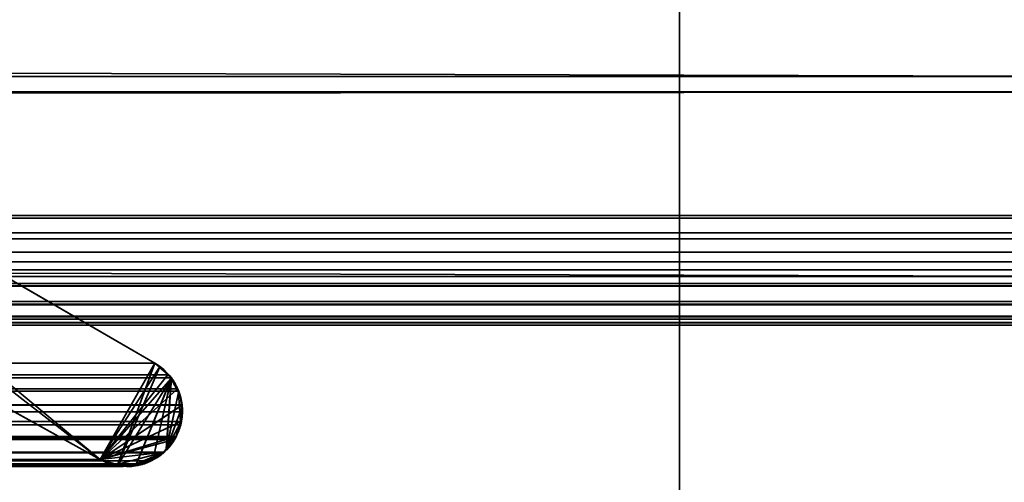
# Model space of a CAD drawing. Header units: millimetres. Extents: x -508 to 6708, y -115 to 193.
# Tile 1030 of 1056: x 3404.56 to 3411.19, y -5.85 to -2.74. Entities that reach past the tile are written whole.
import ezdxf

# ---------------------------------------------------------------- set-up
doc = ezdxf.new("R2010")
doc.units = ezdxf.units.MM
doc.layers.add('151', color=7, linetype='Continuous', true_color=0xffffff)

# ---------------------------------------------------------------- blocks, each defined once
blk = doc.blocks.new('UG_SURFACE_003')
at = {"layer": '151', "color": 252, "linetype": 'Continuous', "lineweight": 35}
for points in [[(3607.5001, -10, 2215.25), (3607.5001, 174.4, 2215.25), (2392.4999, 174.4, 2215.25), (2392.4999, -10, 2215.25)], [(2542.5, -10, 2065.2499), (2542.5, 174.4, 2065.2499), (3457.5, 174.4, 2065.2499), (3457.5, -10, 2065.2499)]]:
    blk.add_3dface(points, dxfattribs=at)
blk = doc.blocks.new('UG_SURFACE_205')
at = {"layer": '151', "color": 7, "linetype": 'Continuous', "lineweight": 35}
for points in [[(2591.0001, -26, 2017), (3408.9999, -26, 2017), (3408.9999, 0, 2017), (2591.0001, 0, 2017)], [(3408.9999, 0, 2), (3408.9999, 0, 2017), (3408.9999, -9, 30.5)], [(3408.9999, 0, 2017), (3408.9999, -26, 2017), (3408.9999, -26), (3408.9999, -22.5, 30.5)], [(3408.9999, -22.5, 30.5), (3408.9999, -9, 30.5), (3408.9999, 0, 2017)], [(3408.9999, -9, 30.5), (3408.9999, -9), (3408.9999, -2), (3408.9999, 0, 2)], [(2591.0001, -9), (2591.0001, -2), (3408.9999, -2), (3408.9999, -9)]]:
    blk.add_3dface(points, dxfattribs=at)
blk = doc.blocks.new('UG_SURFACE_210')
at = {"layer": '151', "color": 252, "linetype": 'Continuous', "lineweight": 35}
for points in [[(2585.5, -21.92, 2021.75), (3414.5, -21.92, 2021.75), (3414.5, 13.42, 2021.75), (2585.5, 13.42, 2021.75)], [(2586.9999, -21.92, 2020.2501), (2586.9999, 13.42, 2020.2501), (3413.0001, 13.42, 2020.2501), (3413.0001, -21.92, 2020.2501)]]:
    blk.add_3dface(points, dxfattribs=at)
blk = doc.blocks.new('UG_SURFACE_213')
at = {"layer": '151', "color": 252, "linetype": 'Continuous', "lineweight": 35}
for points in [[(2602.9999, 3.0145, -6.75), (2588.0001, 3.0145, -6.75), (2588.0001, -16.9528, -6.75), (3411.9999, -16.9528, -6.75)], [(3397.0001, 3.0145, -7.75), (3411.9999, 3.0145, -7.75), (3411.9999, -16.9528, -7.75), (2588.0001, -16.9528, -7.75)], [(3397.0001, 3.0145, -6.75), (2602.9999, 3.0145, -6.75), (3411.9999, -16.9528, -6.75)], [(3411.9999, -16.9528, -6.75), (3411.9999, 3.0145, -6.75), (3397.0001, 3.0145, -6.75)]]:
    blk.add_3dface(points, dxfattribs=at)
blk = doc.blocks.new('UG_SURFACE_217')
at = {"layer": '151', "color": 7, "linetype": 'Continuous', "lineweight": 35}
for points in [[(3412.3573, -3.122, 2019.6073), (2587.739, -0.6885, 2019.511), (2587.6505, -3.0899, 2019.5997)], [(3412.3573, -3.122, 2019.6073), (3412.2143, -0.6897, 2019.4643), (2587.739, -0.6885, 2019.511)], [(3398.5944, -1.0688, 2005.8444), (3400.7099, -2.2961, 2007.9598), (3405.1006, -5.6975, 2012.3506), (3397.7237, -1.597, 2004.9736)], [(3397.7237, -1.597, 2004.9736), (3405.1006, -5.6975, 2012.3506), (2594.8994, -5.6975, 2012.3506), (2602.2763, -1.597, 2004.9736)], [(2588.6948, -2.1989, 2018.5552), (3411.3457, -2.1798, 2018.5957), (3411.8257, -4.4651, 2019.0759)], [(3411.8257, -4.4651, 2019.0759), (2588.1755, -4.4654, 2019.0744), (2588.6948, -2.1989, 2018.5552)], [(3405.1006, -5.6975, 2012.3506), (3400.7099, -2.2961, 2007.9598), (3401.6826, -2.8586, 2008.9326)], [(3405.4682, -5.0486, 2012.7182), (3401.6826, -2.8586, 2008.9326), (2598.3174, -2.8586, 2008.9326), (2594.5318, -5.0486, 2012.7182)], [(3401.6826, -2.8586, 2008.9326), (3405.4682, -5.0486, 2012.7182), (3405.5569, -5.1273, 2012.8069), (3405.1006, -5.6975, 2012.3506)], [(2587.6505, -3.0899, 2019.5997), (2587.5998, -3.2225, 2019.6502), (3412.3971, -3.2251, 2019.6471)], [(2587.6505, -3.0899, 2019.5997), (3412.3971, -3.2251, 2019.6471), (3412.3573, -3.122, 2019.6073)], [(3412.3971, -3.2251, 2019.6471), (2587.5998, -3.2225, 2019.6502), (2587.2817, -4.0566, 2019.9683)], [(2587.2817, -4.0566, 2019.9683), (3412.7183, -4.0566, 2019.9683), (3412.3971, -3.2251, 2019.6471)], [(3412.7634, -4.1716, 2020.0133), (3412.7252, -4.0741, 2019.9752), (2587.2748, -4.0741, 2019.9752), (2587.2366, -4.1716, 2020.0133)], [(2587.2748, -4.0741, 2019.9752), (3412.7252, -4.0741, 2019.9752), (3412.7183, -4.0566, 2019.9683), (2587.2817, -4.0566, 2019.9683)], [(2587.2366, -4.1716, 2020.0133), (2587.2319, -4.2123, 2020.0181), (3412.7681, -4.2123, 2020.0181)], [(2587.2366, -4.1716, 2020.0133), (3412.7681, -4.2123, 2020.0181), (3412.7634, -4.1716, 2020.0133)], [(3412.7786, -4.3021, 2020.0286), (2587.2319, -4.2123, 2020.0181), (2587.2214, -4.3021, 2020.0286)], [(3412.7786, -4.3021, 2020.0286), (3412.7681, -4.2123, 2020.0181), (2587.2319, -4.2123, 2020.0181)], [(2587.2214, -4.3021, 2020.0286), (2587.2302, -4.3666, 2020.0198), (3412.7698, -4.3666, 2020.0198), (3412.7786, -4.3021, 2020.0286)], [(3412.7622, -4.4209, 2020.0121), (2587.2302, -4.3666, 2020.0198), (2587.2378, -4.4209, 2020.0121)], [(3412.7622, -4.4209, 2020.0121), (3412.7698, -4.3666, 2020.0198), (2587.2302, -4.3666, 2020.0198)], [(2587.2378, -4.4209, 2020.0121), (2587.2736, -4.5129, 2019.9764), (3412.7264, -4.5129, 2019.9764), (3412.7622, -4.4209, 2020.0121)], [(3411.8397, -4.5319, 2019.0897), (2588.1603, -4.5319, 2019.0897), (2588.1755, -4.4654, 2019.0744)], [(2588.1755, -4.4654, 2019.0744), (3411.8257, -4.4651, 2019.0759), (3411.8397, -4.5319, 2019.0897)], [(3412.7264, -4.5129, 2019.9764), (2587.2736, -4.5129, 2019.9764), (2587.2796, -4.5281, 2019.9704)], [(3412.7204, -4.5281, 2019.9704), (3412.7264, -4.5129, 2019.9764), (2587.2796, -4.5281, 2019.9704)], [(2587.2796, -4.5281, 2019.9704), (2587.359, -4.6339, 2019.891), (3412.641, -4.6339, 2019.891), (3412.7204, -4.5281, 2019.9704)], [(2588.0706, -4.6511, 2019.1796), (3411.8397, -4.5319, 2019.0897), (3411.9294, -4.6511, 2019.1796)], [(2588.0706, -4.6511, 2019.1796), (2588.1603, -4.5319, 2019.0897), (3411.8397, -4.5319, 2019.0897)], [(3412.6272, -4.6524, 2019.8772), (2587.359, -4.6339, 2019.891), (2587.3728, -4.6524, 2019.8772)], [(3412.6272, -4.6524, 2019.8772), (3412.641, -4.6339, 2019.891), (2587.359, -4.6339, 2019.891)], [(2587.3728, -4.6524, 2019.8772), (2587.4832, -4.7332, 2019.7668), (3412.5168, -4.7332, 2019.7668), (3412.6272, -4.6524, 2019.8772)], [(2588.0632, -4.6559, 2019.1867), (3411.9368, -4.6559, 2019.1867), (3412.06, -4.7381, 2019.31), (2587.94, -4.7381, 2019.31)], [(3411.9294, -4.6511, 2019.1796), (2588.0632, -4.6559, 2019.1867), (2588.0706, -4.6511, 2019.1796)], [(3411.9294, -4.6511, 2019.1796), (3411.9368, -4.6559, 2019.1867), (2588.0632, -4.6559, 2019.1867)], [(2587.4994, -4.7378, 2019.7506), (3412.5006, -4.7378, 2019.7506), (3412.5168, -4.7332, 2019.7668), (2587.4832, -4.7332, 2019.7668)], [(2587.6393, -4.7769, 2019.6106), (3412.3607, -4.7769, 2019.6106), (3412.5006, -4.7378, 2019.7506), (2587.4994, -4.7378, 2019.7506)], [(3412.0836, -4.7538, 2019.3336), (2587.7938, -4.7758, 2019.4561), (2587.9164, -4.7538, 2019.3336)], [(3412.0836, -4.7538, 2019.3336), (3412.2062, -4.7758, 2019.4561), (2587.7938, -4.7758, 2019.4561)], [(2587.9164, -4.7538, 2019.3336), (3412.06, -4.7381, 2019.31), (3412.0836, -4.7538, 2019.3336)], [(2587.9164, -4.7538, 2019.3336), (2587.94, -4.7381, 2019.31), (3412.06, -4.7381, 2019.31)], [(3412.3027, -4.7931, 2019.5527), (2587.6393, -4.7769, 2019.6106), (2587.6973, -4.7931, 2019.5527)], [(3412.3027, -4.7931, 2019.5527), (3412.3607, -4.7769, 2019.6106), (2587.6393, -4.7769, 2019.6106)], [(2587.6973, -4.7931, 2019.5527), (3412.2062, -4.7758, 2019.4561), (3412.3027, -4.7931, 2019.5527)], [(2587.6973, -4.7931, 2019.5527), (2587.7938, -4.7758, 2019.4561), (3412.2062, -4.7758, 2019.4561)], [(2594.4431, -5.1273, 2012.8069), (3405.5569, -5.1273, 2012.8069), (3405.4682, -5.0486, 2012.7182), (2594.5318, -5.0486, 2012.7182)], [(2594.3789, -5.2217, 2012.871), (3405.6211, -5.2217, 2012.871), (3405.5805, -5.1484, 2012.8305)], [(2594.4195, -5.1484, 2012.8305), (2594.3789, -5.2217, 2012.871), (3405.5805, -5.1484, 2012.8305)], [(3405.5805, -5.1484, 2012.8305), (3405.5569, -5.1273, 2012.8069), (2594.4431, -5.1273, 2012.8069), (2594.4195, -5.1484, 2012.8305)], [(3405.1006, -5.6975, 2012.3506), (3405.5569, -5.1273, 2012.8069), (3405.5805, -5.1484, 2012.8305), (3405.6211, -5.2217, 2012.871)], [(3405.6296, -5.2376, 2012.8798), (3405.6211, -5.2217, 2012.871), (2594.3789, -5.2217, 2012.871), (2594.3704, -5.2376, 2012.8798)], [(3405.1006, -5.6975, 2012.3506), (3405.6211, -5.2217, 2012.871), (3405.6296, -5.2376, 2012.8798), (3405.652, -5.3284, 2012.902)], [(3405.6296, -5.2376, 2012.8798), (2594.3704, -5.2376, 2012.8798), (2594.348, -5.3284, 2012.902)], [(2594.348, -5.3304, 2012.902), (3405.652, -5.3284, 2012.902), (3405.6296, -5.2376, 2012.8798)], [(2594.348, -5.3284, 2012.902), (2594.348, -5.3304, 2012.902), (3405.6296, -5.2376, 2012.8798)], [(2594.348, -5.3304, 2012.902), (3405.6523, -5.3304, 2012.9023), (3405.652, -5.3284, 2012.902)], [(3405.6547, -5.3759, 2012.9046), (2594.348, -5.3304, 2012.902), (2594.3491, -5.4248, 2012.9008)], [(3405.6547, -5.3759, 2012.9046), (3405.6523, -5.3304, 2012.9023), (2594.348, -5.3304, 2012.902)], [(3405.652, -5.3284, 2012.902), (3405.6523, -5.3304, 2012.9023), (3405.1006, -5.6975, 2012.3506)], [(3405.1006, -5.6975, 2012.3506), (3405.6523, -5.3304, 2012.9023), (3405.6547, -5.3759, 2012.9046), (3405.6461, -5.441, 2012.8961)], [(3405.6547, -5.3759, 2012.9046), (2594.3491, -5.4248, 2012.9008), (2594.3534, -5.4407, 2012.8968)], [(2594.3534, -5.4407, 2012.8968), (3405.6461, -5.441, 2012.8961), (3405.6547, -5.3759, 2012.9046)], [(2594.3534, -5.4407, 2012.8968), (3405.6129, -5.5429, 2012.8629), (3405.6432, -5.4634, 2012.8932)], [(3405.6129, -5.5429, 2012.8629), (2594.3534, -5.4407, 2012.8968), (2594.3713, -5.5081, 2012.8787)], [(3405.6432, -5.4634, 2012.8932), (3405.6461, -5.441, 2012.8961), (2594.3534, -5.4407, 2012.8968)], [(3405.1006, -5.6975, 2012.3506), (3405.6461, -5.441, 2012.8961), (3405.6432, -5.4634, 2012.8932), (3405.6129, -5.5429, 2012.8629)], [(2594.3713, -5.5081, 2012.8787), (2594.3923, -5.5523, 2012.8577), (3405.6077, -5.5523, 2012.8577)], [(3405.6077, -5.5523, 2012.8577), (3405.6129, -5.5429, 2012.8629), (2594.3713, -5.5081, 2012.8787)], [(2594.3997, -5.5616, 2012.8503), (3405.6003, -5.5616, 2012.8503), (3405.6077, -5.5523, 2012.8577), (2594.3923, -5.5523, 2012.8577)], [(2594.4684, -5.6469, 2012.7816), (3405.5316, -5.6469, 2012.7816), (3405.6003, -5.5616, 2012.8503), (2594.3997, -5.5616, 2012.8503)], [(3405.6129, -5.5429, 2012.8629), (3405.6077, -5.5523, 2012.8577), (3405.6003, -5.5616, 2012.8503), (3405.1006, -5.6975, 2012.3506)], [(3405.6003, -5.5616, 2012.8503), (3405.5316, -5.6469, 2012.7816), (3405.1006, -5.6975, 2012.3506)], [(3405.5316, -5.6469, 2012.7816), (2594.4684, -5.6469, 2012.7816), (2594.4724, -5.6518, 2012.7778)], [(3405.5276, -5.6518, 2012.7778), (3405.5316, -5.6469, 2012.7816), (2594.4724, -5.6518, 2012.7778)], [(2594.4724, -5.6518, 2012.7778), (2594.5671, -5.7059, 2012.6829), (3405.4329, -5.7059, 2012.6829), (3405.5276, -5.6518, 2012.7778)], [(2594.8994, -5.6975, 2012.3506), (3405.1006, -5.6975, 2012.3506), (3405.2129, -5.7307, 2012.4629), (2594.7871, -5.7307, 2012.4629)], [(3405.2129, -5.7307, 2012.4629), (3405.1006, -5.6975, 2012.3506), (3405.5316, -5.6469, 2012.7816)], [(3405.3233, -5.735, 2012.5735), (3405.256, -5.7435, 2012.5062), (3405.2129, -5.7307, 2012.4629), (3405.5316, -5.6469, 2012.7816)], [(3405.3233, -5.735, 2012.5735), (3405.5316, -5.6469, 2012.7816), (3405.5276, -5.6518, 2012.7778), (3405.4329, -5.7059, 2012.6829)], [(3405.3986, -5.7255, 2012.6486), (2594.5671, -5.7059, 2012.6829), (2594.6014, -5.7255, 2012.6486)], [(3405.3986, -5.7255, 2012.6486), (3405.4329, -5.7059, 2012.6829), (2594.5671, -5.7059, 2012.6829)], [(2594.6014, -5.7255, 2012.6486), (2594.6767, -5.735, 2012.5735), (3405.3233, -5.735, 2012.5735), (3405.3986, -5.7255, 2012.6486)], [(3405.256, -5.7435, 2012.5062), (2594.6767, -5.735, 2012.5735), (2594.744, -5.7435, 2012.5062)], [(3405.256, -5.7435, 2012.5062), (3405.3233, -5.735, 2012.5735), (2594.6767, -5.735, 2012.5735)], [(2594.744, -5.7435, 2012.5062), (3405.2129, -5.7307, 2012.4629), (3405.256, -5.7435, 2012.5062)], [(2594.744, -5.7435, 2012.5062), (2594.7871, -5.7307, 2012.4629), (3405.2129, -5.7307, 2012.4629)], [(3405.4329, -5.7059, 2012.6829), (3405.3986, -5.7255, 2012.6486), (3405.3233, -5.735, 2012.5735)]]:
    blk.add_3dface(points, dxfattribs=at)
blk = doc.blocks.new('UG_SURFACE_218')
at = {"layer": '151', "color": 7, "linetype": 'Continuous', "lineweight": 35}
for points in [[(3398.5944, -1.0688, -7.75), (3400.7099, -2.2961, -7.75), (3405.1006, -5.6975, -7.75), (3397.7237, -1.597, -7.75)], [(3397.7237, -1.597, 2004.9736), (3405.1006, -5.6975, 2012.3506), (3400.7099, -2.2961, 2007.9598), (3398.5944, -1.0688, 2005.8444)], [(3397.7237, -1.597, -7.75), (3405.1006, -5.6975, -7.75), (3405.1006, -5.6975, 2012.3506), (3397.7237, -1.597, 2004.9736)], [(3405.1006, -5.6975, -7.75), (3400.7099, -2.2961, -7.75), (3401.6826, -2.8586, -7.75)], [(3400.7099, -2.2961, 2007.9598), (3405.1006, -5.6975, 2012.3506), (3401.6819, -2.8582, 2008.9319)], [(3401.6826, -2.8586, 2008.9326), (3401.6819, -2.8582, 2008.9319), (3405.1006, -5.6975, 2012.3506)], [(3405.4682, -5.0486, -7.75), (3401.6826, -2.8586, -7.75), (3401.6826, -2.8586, 2008.9326), (3405.4682, -5.0486, 2012.7182)], [(3401.6826, -2.8586, -7.75), (3405.4682, -5.0486, -7.75), (3405.4999, -5.0756, -7.75), (3405.1006, -5.6975, -7.75)], [(3405.4682, -5.0486, 2012.7182), (3401.6826, -2.8586, 2008.9326), (3405.1006, -5.6975, 2012.3506)], [(3405.1006, -5.6975, 2012.3506), (3405.1595, -5.7238, 2012.4094), (3405.2198, -5.728, 2012.4698), (3405.4682, -5.0486, 2012.7182)], [(3405.4999, -5.0756, -7.75), (3405.5712, -5.1364, -7.75), (3405.5793, -5.152, -7.75), (3405.1006, -5.6975, -7.75)], [(3405.5007, -5.0777, 2012.7506), (3405.4682, -5.0486, 2012.7182), (3405.2198, -5.728, 2012.4698)], [(3405.2198, -5.728, 2012.4698), (3405.3411, -5.7364, 2012.5914), (3405.582, -5.1509, 2012.8319), (3405.5007, -5.0777, 2012.7506)], [(3405.4999, -5.0756, -7.75), (3405.4682, -5.0486, -7.75), (3405.4682, -5.0486, 2012.7182)], [(3405.4682, -5.0486, 2012.7182), (3405.5007, -5.0777, 2012.7506), (3405.4999, -5.0756, -7.75)], [(3405.5712, -5.1364, -7.75), (3405.4999, -5.0756, -7.75), (3405.5007, -5.0777, 2012.7506)], [(3405.5007, -5.0777, 2012.7506), (3405.582, -5.1509, 2012.8319), (3405.5712, -5.1364, -7.75)], [(3405.221, -5.7345, -7.75), (3405.1006, -5.6975, -7.75), (3405.5793, -5.152, -7.75)], [(3405.5793, -5.152, -7.75), (3405.3407, -5.7341, -7.75), (3405.2482, -5.7429, -7.75), (3405.221, -5.7345, -7.75)], [(3405.4573, -5.6916, -7.75), (3405.3843, -5.7299, -7.75), (3405.3407, -5.7341, -7.75), (3405.5793, -5.152, -7.75)], [(3405.582, -5.1509, 2012.8319), (3405.3411, -5.7364, 2012.5914), (3405.3538, -5.7372, 2012.604), (3405.4582, -5.6873, 2012.7082)], [(3405.5457, -5.6273, -7.75), (3405.5195, -5.6589, -7.75), (3405.4573, -5.6916, -7.75), (3405.5793, -5.152, -7.75)], [(3405.4582, -5.6873, 2012.7082), (3405.5221, -5.6566, 2012.7721), (3405.5471, -5.6262, 2012.7971), (3405.582, -5.1509, 2012.8319)], [(3405.5457, -5.6273, -7.75), (3405.5793, -5.152, -7.75), (3405.6275, -5.2458, -7.75)], [(3405.6289, -5.2465, 2012.8789), (3405.5834, -5.1522, 2012.8334), (3405.582, -5.1509, 2012.8319), (3405.5471, -5.6262, 2012.7971)], [(3405.582, -5.1509, 2012.8319), (3405.5793, -5.152, -7.75), (3405.5712, -5.1364, -7.75)], [(3405.6275, -5.2458, -7.75), (3405.5793, -5.152, -7.75), (3405.582, -5.1509, 2012.8319)], [(3405.582, -5.1509, 2012.8319), (3405.5834, -5.1522, 2012.8334), (3405.6275, -5.2458, -7.75)], [(3405.5834, -5.1522, 2012.8334), (3405.6289, -5.2465, 2012.8789), (3405.6275, -5.2458, -7.75)], [(3405.6408, -5.4457, -7.75), (3405.6077, -5.5523, -7.75), (3405.5457, -5.6273, -7.75), (3405.6275, -5.2458, -7.75)], [(3405.5471, -5.6262, 2012.7971), (3405.6506, -5.3457, 2012.9006), (3405.6411, -5.2719, 2012.8911), (3405.6289, -5.2465, 2012.8789)], [(3405.6411, -5.2719, -7.75), (3405.6275, -5.2458, -7.75), (3405.6289, -5.2465, 2012.8789)], [(3405.6408, -5.4457, -7.75), (3405.6275, -5.2458, -7.75), (3405.6411, -5.2719, -7.75), (3405.6478, -5.3454, -7.75)], [(3405.6289, -5.2465, 2012.8789), (3405.6411, -5.2719, 2012.8911), (3405.6411, -5.2719, -7.75)], [(3405.6478, -5.3454, -7.75), (3405.6411, -5.2719, -7.75), (3405.6411, -5.2719, 2012.8911)], [(3405.6411, -5.2719, 2012.8911), (3405.6506, -5.3457, 2012.9006), (3405.6478, -5.3454, -7.75)], [(3405.6435, -5.4464, 2012.8934), (3405.6547, -5.3771, 2012.9046), (3405.6506, -5.3457, 2012.9006), (3405.5471, -5.6262, 2012.7971)], [(3405.6478, -5.3454, -7.75), (3405.6532, -5.4056, -7.75), (3405.6408, -5.4457, -7.75)], [(3405.6532, -5.4056, -7.75), (3405.6478, -5.3454, -7.75), (3405.6506, -5.3457, 2012.9006)], [(3405.6506, -5.3457, 2012.9006), (3405.6547, -5.3771, 2012.9046), (3405.6532, -5.4056, -7.75)], [(3405.6435, -5.4464, 2012.8934), (3405.6408, -5.4457, -7.75), (3405.6532, -5.4056, -7.75)], [(3405.6532, -5.4056, -7.75), (3405.6547, -5.3771, 2012.9046), (3405.6435, -5.4464, 2012.8934)], [(3405.5471, -5.6262, 2012.7971), (3405.6077, -5.5523, 2012.8577), (3405.6373, -5.4839, 2012.8872), (3405.6435, -5.4464, 2012.8934)], [(3405.6408, -5.4457, -7.75), (3405.6373, -5.4839, 2012.8872), (3405.6077, -5.5523, 2012.8577)], [(3405.6077, -5.5523, 2012.8577), (3405.6077, -5.5523, -7.75), (3405.6408, -5.4457, -7.75)], [(3405.6408, -5.4457, -7.75), (3405.6435, -5.4464, 2012.8934), (3405.6373, -5.4839, 2012.8872)], [(3405.5471, -5.6262, 2012.7971), (3405.5457, -5.6273, -7.75), (3405.6077, -5.5523, -7.75)], [(3405.6077, -5.5523, -7.75), (3405.6077, -5.5523, 2012.8577), (3405.5471, -5.6262, 2012.7971)], [(3405.5221, -5.6566, 2012.7721), (3405.5195, -5.6589, -7.75), (3405.5457, -5.6273, -7.75)], [(3405.5457, -5.6273, -7.75), (3405.5471, -5.6262, 2012.7971), (3405.5221, -5.6566, 2012.7721)], [(3405.1595, -5.7238, 2012.4094), (3405.1006, -5.6975, -7.75), (3405.221, -5.7345, -7.75)], [(3405.1595, -5.7238, 2012.4094), (3405.1006, -5.6975, 2012.3506), (3405.1006, -5.6975, -7.75)], [(3405.4573, -5.6916, -7.75), (3405.4582, -5.6873, 2012.7082), (3405.3538, -5.7372, 2012.604)], [(3405.3538, -5.7372, 2012.604), (3405.3843, -5.7299, -7.75), (3405.4573, -5.6916, -7.75)], [(3405.4582, -5.6873, 2012.7082), (3405.4573, -5.6916, -7.75), (3405.5195, -5.6589, -7.75)], [(3405.5195, -5.6589, -7.75), (3405.5221, -5.6566, 2012.7721), (3405.4582, -5.6873, 2012.7082)], [(3405.221, -5.7345, -7.75), (3405.2198, -5.728, 2012.4698), (3405.1595, -5.7238, 2012.4094)], [(3405.3407, -5.7341, -7.75), (3405.3411, -5.7364, 2012.5914), (3405.2198, -5.728, 2012.4698)], [(3405.2198, -5.728, 2012.4698), (3405.221, -5.7345, -7.75), (3405.2482, -5.7429, -7.75)], [(3405.2198, -5.728, 2012.4698), (3405.2482, -5.7429, -7.75), (3405.3407, -5.7341, -7.75)], [(3405.3411, -5.7364, 2012.5914), (3405.3407, -5.7341, -7.75), (3405.3843, -5.7299, -7.75)], [(3405.3843, -5.7299, -7.75), (3405.3538, -5.7372, 2012.604), (3405.3411, -5.7364, 2012.5914)]]:
    blk.add_3dface(points, dxfattribs=at)

msp = doc.modelspace()

# ---------------------------------------------------------------- linework, layer by layer
at = {"layer": '151', "color": 253, "linetype": 'Continuous', "lineweight": -3}
for p, q in [((3409, 0, 2017), (3409, -26, 2017)), ((3397.7236, -1.597, 2004.9736), (3405.1005, -5.6975, 2012.3505)), ((3397.7236, -1.597, -7.75), (3405.1005, -5.6975, -7.75)), ((3405.1005, -5.6975, 2012.3505), (3397.7236, -1.597, 2004.9736)), ((3409, -2), (3409, -9)), ((3405.4683, -5.0486, -7.75), (3401.6825, -2.8586, -7.75)), ((3405.4683, -5.0486, 2012.7183), (3401.6825, -2.8586, 2008.9325)), ((3405.4683, -5.0486, 2012.7183), (3401.6825, -2.8586, 2008.9325)), ((3412.7183, -4.0566, 2019.9683), (2587.2817, -4.0566, 2019.9683)), ((3411.8398, -4.5319, 2019.0898), (2588.1602, -4.5319, 2019.0898)), ((3412.5169, -4.7332, 2019.7669), (2587.4831, -4.7332, 2019.7669)), ((3405.4683, -5.0486, 2012.7183), (2594.5317, -5.0486, 2012.7183)), ((3405.4683, -5.0486, -7.75), (3405.4683, -5.0486, 2012.7183)), ((3405.6078, -5.5523, 2012.8578), (2594.3922, -5.5523, 2012.8578)), ((3405.6078, -5.5523, -7.75), (3405.6078, -5.5523, 2012.8578)), ((3405.1005, -5.6975, 2012.3505), (2594.8995, -5.6975, 2012.3505)), ((3405.1005, -5.6975, -7.75), (3405.1005, -5.6975, 2012.3505))]:
    msp.add_line(p, q, dxfattribs=at)
for points in [[(3401.7144, -2.4582, -7.75), (3404.2053, -2.9092, -7.75), (3406.7426, -1.9513, -7.75), (3408.3143, 0.0331, -7.75)], [(3408.3143, 0.0331, 2015.5643), (3406.7426, -1.9513, 2013.9926), (3404.2053, -2.9092, 2011.4553), (3401.7144, -2.4582, 2008.9644)], [(3411.8398, -4.5319, 2019.0898), (3411.3398, -3.1669, 2018.5898), (3411.0783, -1.2606, 2018.3283), (3411.1926, -0.4501, 2018.4426)], [(3411.1926, -0.4501, -7.75), (3411.0783, -1.2606, -7.75), (3411.3398, -3.1669, -7.75), (3411.8398, -4.5319, -7.75)], [(3405.4683, -5.0486, 2012.7183), (3405.6442, -5.1502, 2012.8942), (3405.7065, -5.3746, 2012.9565), (3405.6078, -5.5523, 2012.8578)], [(3405.6078, -5.5523, -7.75), (3405.7065, -5.3746, -7.75), (3405.6442, -5.1502, -7.75), (3405.4683, -5.0486, -7.75)], [(3405.6078, -5.5523, 2012.8578), (3405.508, -5.7325, 2012.758), (3405.2807, -5.7973, 2012.5307), (3405.1005, -5.6975, 2012.3505)], [(3405.1005, -5.6975, -7.75), (3405.2807, -5.7973, -7.75), (3405.508, -5.7325, -7.75), (3405.6078, -5.5523, -7.75)]]:
    msp.add_open_spline(points, degree=3, dxfattribs=at)
for points, knots in [([(3411.1926, -0.4501, 2018.4426), (3411.143, -0.8016, 2018.393), (3411.1642, -1.1546, 2018.4142), (3411.2225, -1.8574, 2018.4725), (3411.2695, -2.2037, 2018.5195), (3411.4466, -3.232, 2018.6966), (3411.6093, -3.9028, 2018.8593), (3411.8398, -4.5319, 2019.0898)], [0, 0, 0, 0, 0.25, 0.25, 0.5, 0.5, 1, 1, 1, 1]), ([(3405.4683, -5.0486, 2012.7183), (3405.5092, -5.0723, 2012.7592), (3405.5485, -5.1054, 2012.7985), (3405.5999, -5.1743, 2012.8499), (3405.617, -5.2045, 2012.867), (3405.6406, -5.2658, 2012.8906), (3405.6484, -5.2968, 2012.8984), (3405.654, -5.3441, 2012.904), (3405.6548, -5.36, 2012.9048), (3405.6543, -5.4055, 2012.9043), (3405.6503, -5.4355, 2012.9003), (3405.636, -5.4917, 2012.886), (3405.6255, -5.5186, 2012.8755), (3405.6112, -5.5461, 2012.8612), (3405.6095, -5.5492, 2012.8595), (3405.6078, -5.5523, 2012.8578)], [0, 0, 0, 0, 0.297332, 0.297332, 0.475176, 0.475176, 0.626222, 0.626222, 0.700259, 0.700259, 0.839966, 0.839966, 0.981612, 0.981612, 1, 1, 1, 1]), ([(3405.6078, -5.5523, 2012.8578), (3405.5859, -5.5919, 2012.8359), (3405.5579, -5.6254, 2012.8079), (3405.4883, -5.6864, 2012.7383), (3405.4438, -5.7106, 2012.6938), (3405.3522, -5.7408, 2012.6022), (3405.3038, -5.7467, 2012.5538), (3405.2032, -5.7399, 2012.4532), (3405.1499, -5.7248, 2012.3999), (3405.1005, -5.6975, 2012.3505)], [0, 0, 0, 0, 0.194489, 0.194489, 0.448598, 0.448598, 0.709351, 0.709351, 1, 1, 1, 1])]:
    msp.add_open_spline(points, degree=3, knots=knots, dxfattribs=at)

# ---------------------------------------------------------------- block references
for name in ['UG_SURFACE_003', 'UG_SURFACE_213', 'UG_SURFACE_210', 'UG_SURFACE_217', 'UG_SURFACE_218', 'UG_SURFACE_205']:
    msp.add_blockref(name, (0, 0), dxfattribs=at)

doc.saveas('drawing.dxf')
